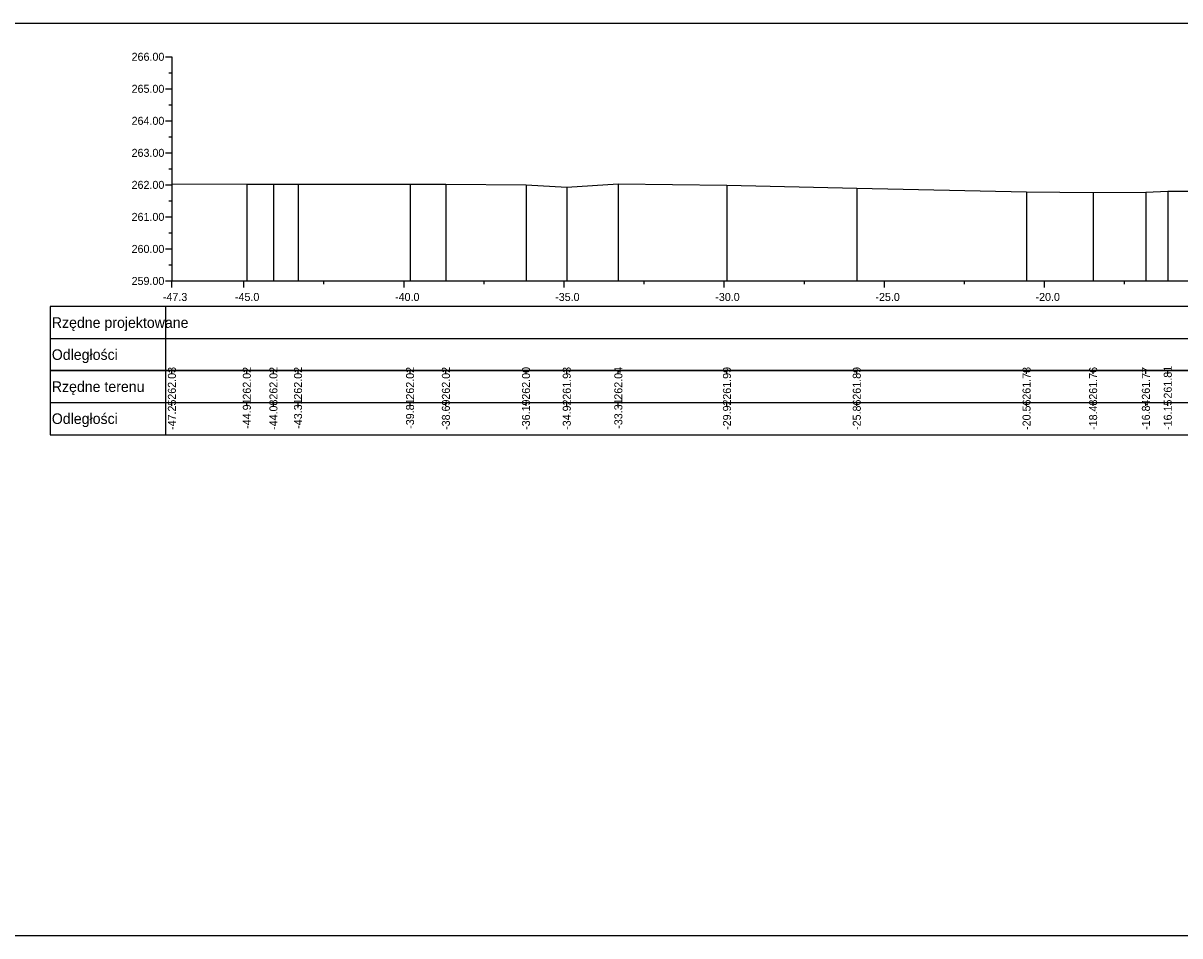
# Model space of a CAD drawing. Extents: x 6516023 to 6560129, y 5513077 to 5529206.
# Drawn here: x 6519730.82 to 6519766.94, y 5514451.16 to 5514479.66 of the extents above; entities that cross this region are included whole.
import ezdxf

# ---------------------------------------------------------------- set-up
doc = ezdxf.new("R2010")
doc.units = 0
for name, color, linetype in [('TOR_PRZEK_P-tabelka istniejace', 7, 'Continuous'), ('TOR_PRZEK_P-tabelka projektowane', 7, 'Continuous'), ('TOR_PRZEK_P-teren istniejacy', 7, 'Continuous'), ('TOR_PRZEK_P-uklad odniesienia', 7, 'Continuous'), ('TOR_RAMKI-ramka+tabelka 1', 7, 'Continuous')]:
    doc.layers.add(name, color=color, linetype=linetype)

msp = doc.modelspace()

# ---------------------------------------------------------------- linework, layer by layer
at = {"layer": 'TOR_PRZEK_P-tabelka istniejace'}
for p, q in [((6519731.663, 5514468.806), (6519731.663, 5514466.806)), ((6519735.263, 5514468.806), (6519735.263, 5514466.806)), ((6519735.463, 5514468.706), (6519735.463, 5514468.806)), ((6519737.803, 5514468.706), (6519737.803, 5514468.806)), ((6519738.634, 5514468.706), (6519738.634, 5514468.806)), ((6519739.402, 5514468.706), (6519739.402, 5514468.806)), ((6519742.9, 5514468.706), (6519742.9, 5514468.806)), ((6519744.019, 5514468.706), (6519744.019, 5514468.806)), ((6519746.521, 5514468.706), (6519746.521, 5514468.806)), ((6519747.794, 5514468.706), (6519747.794, 5514468.806)), ((6519749.404, 5514468.706), (6519749.404, 5514468.806)), ((6519752.796, 5514468.706), (6519752.796, 5514468.806)), ((6519756.851, 5514468.706), (6519756.851, 5514468.806)), ((6519762.152, 5514468.706), (6519762.152, 5514468.806)), ((6519764.231, 5514468.706), (6519764.231, 5514468.806)), ((6519765.878, 5514468.706), (6519765.878, 5514468.806)), ((6519766.562, 5514468.706), (6519766.562, 5514468.806)), ((6519731.663, 5514467.806), (6519825.463, 5514467.806)), ((6519735.463, 5514467.706), (6519735.463, 5514467.806)), ((6519737.803, 5514467.706), (6519737.803, 5514467.806)), ((6519738.634, 5514467.706), (6519738.634, 5514467.806)), ((6519739.402, 5514467.706), (6519739.402, 5514467.806)), ((6519742.9, 5514467.706), (6519742.9, 5514467.806)), ((6519744.019, 5514467.706), (6519744.019, 5514467.806)), ((6519746.521, 5514467.706), (6519746.521, 5514467.806)), ((6519747.794, 5514467.706), (6519747.794, 5514467.806)), ((6519749.404, 5514467.706), (6519749.404, 5514467.806)), ((6519752.796, 5514467.706), (6519752.796, 5514467.806)), ((6519756.851, 5514467.706), (6519756.851, 5514467.806)), ((6519762.152, 5514467.706), (6519762.152, 5514467.806)), ((6519764.231, 5514467.706), (6519764.231, 5514467.806)), ((6519765.878, 5514467.706), (6519765.878, 5514467.806)), ((6519766.562, 5514467.706), (6519766.562, 5514467.806))]:
    msp.add_line(p, q, dxfattribs=at)
for points in [[(6519735.463, 5514474.636), (6519735.463, 5514471.806), (6519735.463, 5514471.676), (6519735.463, 5514471.606)], [(6519737.803, 5514474.625), (6519737.803, 5514471.806), (6519737.803, 5514471.676), (6519737.803, 5514471.606)], [(6519738.634, 5514474.625), (6519738.634, 5514471.806), (6519738.634, 5514471.676), (6519738.634, 5514471.606)], [(6519739.402, 5514474.628), (6519739.402, 5514471.806), (6519739.402, 5514471.676), (6519739.402, 5514471.606)], [(6519742.9, 5514474.625), (6519742.9, 5514471.806), (6519742.9, 5514471.676), (6519742.9, 5514471.606)], [(6519744.019, 5514474.625), (6519744.019, 5514471.806), (6519744.019, 5514471.676), (6519744.019, 5514471.606)], [(6519746.521, 5514474.608), (6519746.521, 5514471.806), (6519746.521, 5514471.676), (6519746.521, 5514471.606)], [(6519749.404, 5514474.643), (6519749.404, 5514471.806), (6519749.404, 5514471.676), (6519749.404, 5514471.606)], [(6519752.796, 5514474.597), (6519752.796, 5514471.806), (6519752.796, 5514471.676), (6519752.796, 5514471.606)], [(6519747.794, 5514474.537), (6519747.794, 5514471.806), (6519747.794, 5514471.676), (6519747.794, 5514471.606)], [(6519756.851, 5514474.498), (6519756.851, 5514471.806), (6519756.851, 5514471.676), (6519756.851, 5514471.606)], [(6519762.152, 5514474.387), (6519762.152, 5514471.806), (6519762.152, 5514471.676), (6519762.152, 5514471.606)], [(6519764.231, 5514474.366), (6519764.231, 5514471.806), (6519764.231, 5514471.676), (6519764.231, 5514471.606)], [(6519765.878, 5514474.381), (6519765.878, 5514471.806), (6519765.878, 5514471.676), (6519765.878, 5514471.606)], [(6519766.562, 5514474.414), (6519766.562, 5514471.806), (6519766.562, 5514471.676), (6519766.562, 5514471.606)]]:
    msp.add_lwpolyline(points, dxfattribs=at)
msp.add_lwpolyline([(6519731.663, 5514468.806), (6519731.663, 5514466.806), (6519825.463, 5514466.806), (6519825.463, 5514468.806)], close=True, dxfattribs=at)
at = {"layer": 'TOR_PRZEK_P-tabelka projektowane'}
for p, q in [((6519731.663, 5514470.806), (6519731.663, 5514468.806)), ((6519735.263, 5514470.806), (6519735.263, 5514468.806)), ((6519731.663, 5514469.806), (6519825.463, 5514469.806))]:
    msp.add_line(p, q, dxfattribs=at)
msp.add_lwpolyline([(6519731.663, 5514470.806), (6519731.663, 5514468.806), (6519825.463, 5514468.806), (6519825.463, 5514470.806)], close=True, dxfattribs=at)
at = {"layer": 'TOR_PRZEK_P-teren istniejacy'}
msp.add_lwpolyline([(6519735.463, 5514474.636), (6519737.803, 5514474.625), (6519738.634, 5514474.625), (6519739.402, 5514474.628), (6519742.9, 5514474.625), (6519744.019, 5514474.625), (6519746.521, 5514474.608), (6519747.794, 5514474.537), (6519749.404, 5514474.643), (6519752.796, 5514474.597), (6519756.851, 5514474.498), (6519762.152, 5514474.387), (6519764.231, 5514474.366), (6519765.878, 5514474.381), (6519766.562, 5514474.414), (6519767.317, 5514474.405)], dxfattribs=at)
at = {"layer": 'TOR_PRZEK_P-uklad odniesienia'}
for p, q in [((6519735.263, 5514478.606), (6519735.463, 5514478.606)), ((6519735.463, 5514478.606), (6519735.463, 5514471.606)), ((6519735.363, 5514478.106), (6519735.463, 5514478.106)), ((6519735.263, 5514477.606), (6519735.463, 5514477.606)), ((6519735.363, 5514477.106), (6519735.463, 5514477.106)), ((6519735.263, 5514476.606), (6519735.463, 5514476.606)), ((6519735.363, 5514476.106), (6519735.463, 5514476.106)), ((6519735.263, 5514475.606), (6519735.463, 5514475.606)), ((6519735.363, 5514475.106), (6519735.463, 5514475.106)), ((6519735.263, 5514474.606), (6519735.463, 5514474.606)), ((6519735.363, 5514474.106), (6519735.463, 5514474.106)), ((6519735.263, 5514473.606), (6519735.463, 5514473.606)), ((6519735.363, 5514473.106), (6519735.463, 5514473.106)), ((6519735.263, 5514472.606), (6519735.463, 5514472.606)), ((6519735.363, 5514472.106), (6519735.463, 5514472.106)), ((6519735.263, 5514471.606), (6519735.463, 5514471.606)), ((6519735.463, 5514471.606), (6519825.463, 5514471.606)), ((6519735.463, 5514471.506), (6519735.463, 5514471.606)), ((6519735.463, 5514471.406), (6519735.463, 5514471.606)), ((6519737.713, 5514471.406), (6519737.713, 5514471.606)), ((6519740.213, 5514471.506), (6519740.213, 5514471.606)), ((6519742.713, 5514471.406), (6519742.713, 5514471.606)), ((6519745.213, 5514471.506), (6519745.213, 5514471.606)), ((6519747.713, 5514471.406), (6519747.713, 5514471.606)), ((6519750.213, 5514471.506), (6519750.213, 5514471.606)), ((6519752.713, 5514471.406), (6519752.713, 5514471.606)), ((6519755.213, 5514471.506), (6519755.213, 5514471.606)), ((6519757.713, 5514471.406), (6519757.713, 5514471.606)), ((6519760.213, 5514471.506), (6519760.213, 5514471.606)), ((6519762.713, 5514471.406), (6519762.713, 5514471.606)), ((6519765.213, 5514471.506), (6519765.213, 5514471.606))]:
    msp.add_line(p, q, dxfattribs=at)
at = {"layer": 'TOR_RAMKI-ramka+tabelka 1'}
msp.add_lwpolyline([(6519632.013, 5514479.656), (6519879.513, 5514479.656), (6519879.513, 5514451.156), (6519632.013, 5514451.156)], close=True, dxfattribs=at)

# ---------------------------------------------------------------- texts
at = {"layer": 'TOR_PRZEK_P-tabelka istniejace'}
for s, p in [('262.03', (6519735.588, 5514467.898)), ('262.02', (6519737.928, 5514467.9)), ('262.02', (6519738.759, 5514467.9)), ('262.02', (6519739.527, 5514467.9)), ('262.02', (6519743.025, 5514467.9)), ('262.02', (6519744.144, 5514467.9)), ('262.00', (6519746.646, 5514467.898)), ('261.93', (6519747.919, 5514467.898)), ('262.04', (6519749.529, 5514467.899)), ('261.99', (6519752.921, 5514467.898)), ('261.89', (6519756.976, 5514467.898)), ('261.78', (6519762.277, 5514467.898)), ('261.76', (6519764.356, 5514467.898)), ('261.77', (6519766.003, 5514467.898)), ('261.81', (6519766.687, 5514467.933)), ('-47.25', (6519735.588, 5514466.953)), ('-44.91', (6519737.928, 5514466.989)), ('-44.08', (6519738.759, 5514466.954)), ('-43.31', (6519739.527, 5514466.989)), ('-39.81', (6519743.025, 5514466.989)), ('-38.69', (6519744.144, 5514466.955)), ('-36.19', (6519746.646, 5514466.955)), ('-34.92', (6519747.919, 5514466.956)), ('-33.31', (6519749.529, 5514466.989)), ('-29.92', (6519752.921, 5514466.956)), ('-25.86', (6519756.976, 5514466.954)), ('-20.56', (6519762.277, 5514466.954)), ('-18.48', (6519764.356, 5514466.954)), ('-16.84', (6519766.003, 5514466.955)), ('-16.15', (6519766.687, 5514466.953))]:
    msp.add_text(s, height=0.25, rotation=90, dxfattribs=at).set_placement(p)
for s, p in [('Rzędne terenu', (6519731.713, 5514468.141)), ('Odległości', (6519731.713, 5514467.141))]:
    msp.add_text(s, height=0.33, dxfattribs=at).set_placement(p)
at = {"layer": 'TOR_PRZEK_P-tabelka projektowane'}
for s, p in [('Rzędne projektowane', (6519731.713, 5514470.141)), ('Odległości', (6519731.713, 5514469.141))]:
    msp.add_text(s, height=0.33, dxfattribs=at).set_placement(p)
at = {"layer": 'TOR_PRZEK_P-uklad odniesienia'}
for s, height, p in [('266.00', 0.25, (6519734.205, 5514478.481)), ('265.00', 0.25, (6519734.205, 5514477.481)), ('264.00', 0.25, (6519734.205, 5514476.481)), ('263.00', 0.25, (6519734.205, 5514475.481)), ('262.00', 0.25, (6519734.205, 5514474.481)), ('261.00', 0.25, (6519734.205, 5514473.481)), ('260.00', 0.25, (6519734.205, 5514472.481)), ('259.00', 0.25, (6519734.205, 5514471.481)), ('-', 0.0001, (6519735.463, 5514471.606)), ('-47.3', 0.25, (6519735.182, 5514470.981)), ('-45.0', 0.25, (6519737.432, 5514470.981)), ('-40.0', 0.25, (6519742.432, 5514470.981)), ('-35.0', 0.25, (6519747.432, 5514470.981)), ('-30.0', 0.25, (6519752.432, 5514470.981)), ('-25.0', 0.25, (6519757.432, 5514470.981)), ('-20.0', 0.25, (6519762.432, 5514470.981))]:
    msp.add_text(s, height=height, dxfattribs=at).set_placement(p)

doc.saveas('drawing.dxf')
